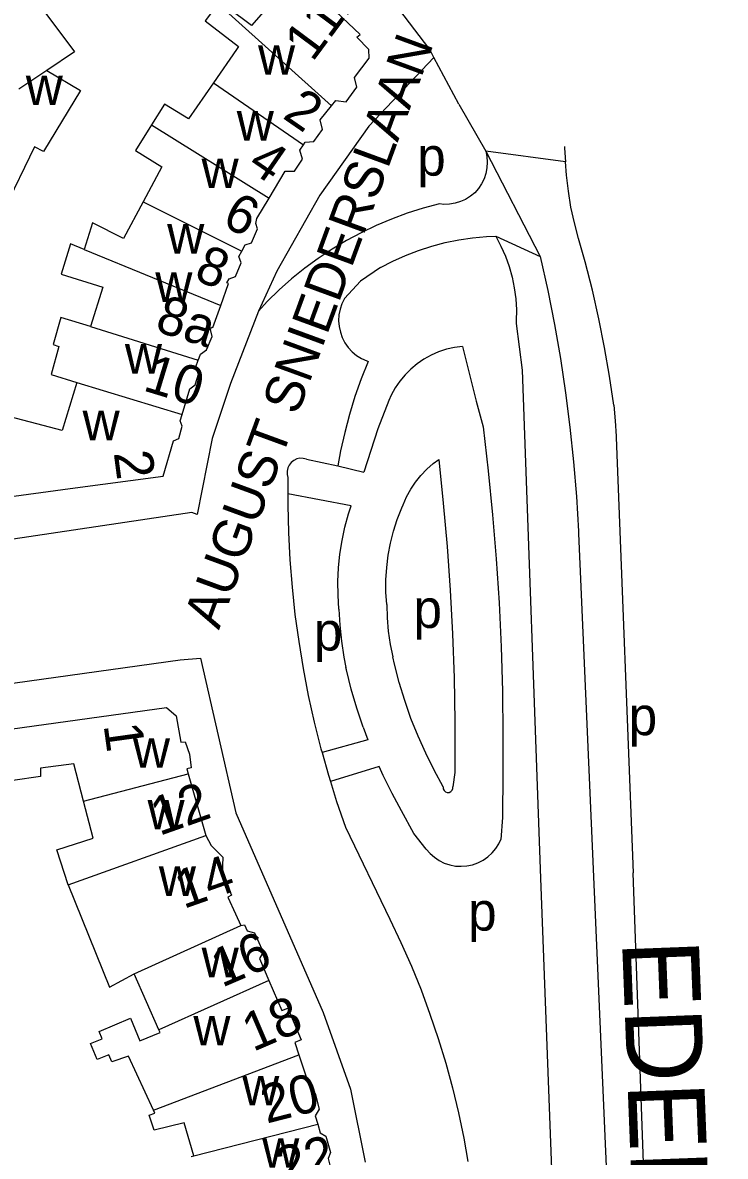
# Model space of a CAD drawing. Extents: x 159700 to 161346, y 381730 to 382922.
# Drawn here: x 161264 to 161337.2, y 382318 to 382436.1 of the extents above; entities that cross this region are included whole.
import ezdxf

# ---------------------------------------------------------------- set-up
doc = ezdxf.new("R2010")
doc.units = 0
for name, color, linetype in [('BLT_Basislijn', 7, 'Continuous'), ('BLT_Bebouwing', 7, 'Continuous'), ('BLT_Centroide', 7, 'Continuous'), ('BLT_Huisnummer', 7, 'Continuous'), ('BLT_Huisnummer_ tussenligend', 7, 'Continuous'), ('BLT_Onderverdeling_panden', 7, 'Continuous'), ('BLT_Straatnaam_hoofdweg', 7, 'Continuous'), ('BLT_Straatnaam_verkleind', 7, 'Continuous'), ('BLT_Vlakafsluiter', 7, 'Continuous')]:
    doc.layers.add(name, color=color, linetype=linetype)

msp = doc.modelspace()

# ---------------------------------------------------------------- linework, layer by layer
at = {"layer": 'BLT_Basislijn'}
for p, q in [((161309.44, 382427.62), (161306.85, 382432.5)), ((161309.44, 382427.62), (161312.27, 382422.74)), ((161320.47, 382423.04), (161320.57, 382421.62)), ((161313.31, 382413.87), (161317.94, 382411.77)), ((161325.84, 382392.91), (161327.63, 382347.58)), ((161293.56, 382390.65), (161296.84, 382389.97)), ((161296.84, 382389.97), (161299.55, 382389.29)), ((161291.64, 382388.73), (161291.63, 382387.04)), ((161298.23, 382385.79), (161291.63, 382387.04)), ((161321.94, 382382.91), (161325.37, 382303.72)), ((161299.47, 382362.75), (161299.97, 382361.41)), ((161299.97, 382361.41), (161295.19, 382360.1)), ((161301.13, 382358.63), (161296.06, 382357.09)), ((161309.03, 382358.01), (161308.82, 382356.51)), ((161297.63, 382352.33), (161302.26, 382342.72)), ((161329.21, 382303.27), (161327.63, 382347.58))]:
    msp.add_line(p, q, dxfattribs=at)
for points in [[(161306.85, 382432.5), (161306.41, 382433.33), (161294.05, 382449.57), (161283.85, 382462.6), (161280.6, 382467.16), (161276.6, 382472.06), (161251.36, 382504.93), (161241.73, 382517.53)], [(161306.85, 382432.5), (161300.07, 382425.33), (161294.97, 382418.16), (161290.47, 382410.23), (161288.56, 382406.07)], [(161320.47, 382423.21), (161320.47, 382423.17), (161320.47, 382423.04)], [(161312.27, 382422.74), (161312.36, 382422.16), (161312.41, 382421.57), (161312.38, 382420.99), (161312.27, 382420.41), (161312.09, 382419.85), (161311.82, 382419.33), (161311.49, 382418.84), (161311.1, 382418.4), (161310.65, 382418.03), (161310.16, 382417.71), (161309.62, 382417.47), (161309.06, 382417.3), (161308.48, 382417.21), (161307.89, 382417.19), (161307.42, 382417.24)], [(161321.93, 382413.63), (161321.5, 382415.26), (161321.14, 382416.91), (161320.87, 382418.57), (161320.67, 382420.24), (161320.57, 382421.62)], [(161307.42, 382417.24), (161305.74, 382416.79), (161304.08, 382416.26), (161302.44, 382415.66), (161300.84, 382414.98), (161299.27, 382414.23), (161297.73, 382413.41), (161296.24, 382412.52), (161294.79, 382411.55), (161293.38, 382410.53), (161292.02, 382409.44), (161290.71, 382408.29), (161289.46, 382407.08), (161288.56, 382406.07)], [(161301.27, 382410.61), (161302.56, 382411.28), (161303.89, 382411.87), (161305.24, 382412.39), (161306.62, 382412.83), (161308.03, 382413.2), (161309.45, 382413.49), (161310.89, 382413.7), (161312.33, 382413.83), (161313.31, 382413.87)], [(161313.31, 382413.87), (161313.84, 382412.85), (161314.3, 382411.8), (161314.69, 382410.72), (161315, 382409.61), (161315.23, 382408.49), (161315.38, 382407.35), (161315.45, 382406.21), (161315.44, 382405.06), (161315.43, 382404.79)], [(161325.6, 382396.27), (161325.16, 382399.28), (161324.64, 382402.28), (161324.04, 382405.27), (161323.37, 382408.24), (161322.62, 382411.19), (161321.93, 382413.63)], [(161317.94, 382411.77), (161318.72, 382408.23), (161319.42, 382404.69), (161320.03, 382401.12), (161320.57, 382397.55), (161321.03, 382393.97), (161321.41, 382390.37), (161321.71, 382386.77), (161321.93, 382383.16), (161321.94, 382382.91)], [(161301.27, 382410.61), (161299.21, 382409.18), (161297.52, 382407.38)], [(161297.52, 382407.38), (161297.26, 382406.84), (161297.07, 382406.26), (161296.95, 382405.67), (161296.92, 382405.07), (161296.97, 382404.47), (161297.1, 382403.88), (161297.3, 382403.31), (161297.58, 382402.78), (161297.92, 382402.28), (161298.33, 382401.84), (161298.79, 382401.45), (161299.3, 382401.13), (161299.85, 382400.88), (161300, 382400.82)], [(161288.56, 382406.07), (161285.65, 382398.52), (161283.75, 382392.81), (161282.18, 382384.9)], [(161315.43, 382404.79), (161316.05, 382399.92), (161317.97, 382347.01)], [(161309.83, 382402.4), (161308.99, 382402.29), (161308.15, 382402.1), (161307.34, 382401.83), (161306.56, 382401.49), (161305.81, 382401.07), (161305.1, 382400.59), (161304.45, 382400.04), (161303.84, 382399.43), (161303.3, 382398.77), (161302.82, 382398.07), (161302.4, 382397.32), (161302.15, 382396.75)], [(161309.83, 382402.4), (161311.27, 382396.7), (161311.97, 382394.01)], [(161300, 382400.82), (161299.27, 382399.01), (161298.62, 382397.17), (161298.05, 382395.3), (161297.55, 382393.41), (161297.12, 382391.51), (161296.84, 382389.97)], [(161302.15, 382396.75), (161301.02, 382393.81), (161299.55, 382389.29)], [(161325.6, 382396.27), (161325.76, 382394.65), (161325.84, 382393.03), (161325.84, 382392.91)], [(161311.97, 382394.01), (161312.51, 382389.44), (161312.96, 382384.86), (161313.34, 382380.28), (161313.64, 382375.68), (161313.85, 382371.09), (161313.99, 382366.49), (161314.04, 382361.89), (161314.03, 382357.95)], [(161293.56, 382390.65), (161293.23, 382390.73), (161292.89, 382390.74), (161292.55, 382390.67), (161292.24, 382390.52), (161291.97, 382390.31), (161291.76, 382390.04), (161291.61, 382389.73), (161291.55, 382389.39), (161291.56, 382389.05), (161291.64, 382388.73)], [(161303.64, 382385.9), (161304, 382386.72), (161304.43, 382387.51), (161304.93, 382388.26), (161305.49, 382388.96), (161306.12, 382389.61), (161306.79, 382390.2), (161307.35, 382390.61)], [(161307.35, 382390.61), (161307.83, 382386.08), (161308.23, 382381.54), (161308.55, 382376.99), (161308.79, 382372.44), (161308.95, 382367.88), (161309.03, 382363.33), (161309.04, 382358.77), (161309.03, 382358.01)], [(161291.63, 382387.04), (161291.63, 382385.87), (161291.69, 382383.02), (161291.84, 382380.16), (161292.07, 382377.32), (161292.37, 382374.48), (161292.76, 382371.65), (161293.22, 382368.83), (161293.76, 382366.03), (161294.38, 382363.24), (161295.08, 382360.47), (161295.19, 382360.1)], [(161296.95, 382375.04), (161296.86, 382376.47), (161296.84, 382377.9), (161296.91, 382379.34), (161297.05, 382380.76), (161297.28, 382382.18), (161297.58, 382383.58), (161297.96, 382384.96), (161298.23, 382385.79)], [(161301.93, 382375.51), (161301.85, 382376.79), (161301.85, 382378.08), (161301.93, 382379.36), (161302.08, 382380.64), (161302.32, 382381.9), (161302.64, 382383.15), (161303.03, 382384.37), (161303.5, 382385.57), (161303.64, 382385.9)], [(161282.18, 382384.9), (161281.6, 382385.08), (161262.29, 382382.22)], [(161296.95, 382375.04), (161297.04, 382373.36), (161297.22, 382371.7), (161297.47, 382370.04), (161297.68, 382368.96)], [(161301.93, 382375.51), (161301.97, 382374.11), (161302.09, 382372.72), (161302.29, 382371.34), (161302.56, 382370.06)], [(161307.82, 382356.51), (161306.87, 382358.24), (161306, 382360.01), (161305.2, 382361.81), (161304.46, 382363.65), (161303.81, 382365.51), (161303.23, 382367.4), (161302.73, 382369.31), (161302.56, 382370.06)], [(161190.08, 382304.47), (161159.12, 382319.84), (161158.29, 382320.67), (161158.58, 382321.85), (161163.75, 382332.35), (161166.55, 382338.5), (161180.17, 382344.28), (161205.14, 382353.65), (161229.47, 382361.14), (161247.23, 382365.12), (161280.4, 382369.76), (161282.53, 382369.91), (161286.2, 382353.82), (161295.32, 382333.01), (161298.14, 382325.04), (161299.69, 382317.42)], [(161299.47, 382362.75), (161298.82, 382364.71), (161298.24, 382366.7), (161297.73, 382368.71), (161297.68, 382368.96)], [(161295.19, 382360.1), (161295.86, 382357.73), (161296.06, 382357.09)], [(161303.48, 382354.02), (161302.49, 382355.84), (161301.56, 382357.7), (161301.13, 382358.63)], [(161296.06, 382357.09), (161296.71, 382355), (161297.63, 382352.33)], [(161314.03, 382357.95), (161314.01, 382353.34), (161313.81, 382351.03)], [(161307.82, 382356.51), (161307.83, 382356.31), (161307.91, 382356.13), (161308.06, 382355.99), (161308.24, 382355.92), (161308.45, 382355.93), (161308.62, 382356.02), (161308.76, 382356.17), (161308.82, 382356.36), (161308.82, 382356.51)], [(161306.05, 382350.03), (161304.75, 382351.65), (161303.48, 382354.02)], [(161306.05, 382350.03), (161306.45, 382349.57), (161306.9, 382349.18), (161307.39, 382348.84), (161307.93, 382348.58), (161308.5, 382348.39), (161309.09, 382348.27), (161309.69, 382348.24), (161310.29, 382348.28), (161310.87, 382348.41), (161311.44, 382348.61), (161311.97, 382348.89), (161312.46, 382349.23), (161312.91, 382349.64), (161313.29, 382350.1), (161313.61, 382350.6), (161313.81, 382351.03)], [(161317.97, 382347.01), (161319.58, 382303.86), (161319.86, 382296.47)], [(161302.26, 382342.72), (161303.42, 382340.3), (161304.5, 382337.85), (161305.51, 382335.36), (161306.44, 382332.85), (161307.3, 382330.31), (161308.08, 382327.74), (161308.79, 382325.16), (161309.41, 382322.55), (161309.96, 382319.93), (161310.4, 382317.51)]]:
    msp.add_lwpolyline(points, dxfattribs=at)
at = {"layer": 'BLT_Bebouwing'}
for p, q in [((161266.49, 382431.13), (161270, 382429.05)), ((161269.64, 382398.64), (161268.11, 382393.63)), ((161268.11, 382393.63), (161260.14, 382395.71)), ((161261.49, 382386.6), (161268.92, 382387.6)), ((161281.56, 382318), (161281.83, 382318.07))]:
    msp.add_line(p, q, dxfattribs=at)
for points in [[(161248.92, 382460.37), (161269.38, 382433.09), (161266.49, 382431.13)], [(161296.19, 382427.46), (161296.62, 382427.99), (161297.69, 382427.88), (161298.81, 382429.4), (161298.59, 382430.41), (161300.09, 382432.43), (161300.06, 382433.33), (161298.81, 382434.62), (161299.15, 382434.89), (161295.38, 382438.48)], [(161285.13, 382437.39), (161284.29, 382438), (161283, 382436.32), (161286.48, 382433.62), (161286.28, 382433.33), (161283.88, 382429.86)], [(161287.82, 382435.81), (161285.36, 382437.66), (161285.13, 382437.39)], [(161289.86, 382438.11), (161287.82, 382435.81)], [(161270, 382429.05), (161266.17, 382422.71), (161265.22, 382423.19)], [(161283.88, 382429.86), (161281.28, 382426.1), (161278.78, 382427.64), (161277.42, 382425.46)], [(161293.24, 382423.4), (161293.42, 382423.66), (161294.34, 382423.74), (161295.23, 382425), (161295, 382425.99), (161296.19, 382427.46)], [(161277.42, 382425.46), (161275.76, 382422.8), (161278.49, 382421.11), (161276.53, 382417.46)], [(161265.22, 382423.19), (161262.06, 382416.66), (161256.63, 382419.28)], [(161289.67, 382417.82), (161291.36, 382420.66), (161292.31, 382420.64), (161293.14, 382421.88), (161292.87, 382422.85), (161293.24, 382423.4)], [(161276.53, 382417.46), (161274.49, 382413.63), (161271.27, 382415.25), (161270.4, 382412.47)], [(161286.83, 382412.32), (161287.17, 382412.96), (161287.82, 382413.17), (161288.46, 382414.63), (161288.28, 382415.2), (161288.41, 382415.71), (161289.67, 382417.82)], [(161270.4, 382412.47), (161268.98, 382413.08), (161267.99, 382409.92), (161272.34, 382408.57), (161271.06, 382404.46)], [(161284.63, 382406.66), (161285.44, 382408.95), (161285.28, 382409.02), (161285.51, 382409.44), (161286.16, 382409.68), (161286.77, 382411.11), (161286.52, 382411.75), (161286.83, 382412.32)], [(161282.38, 382401.2), (161282.52, 382401.58), (161283.14, 382402.04), (161283.73, 382403.41), (161283.58, 382404.15), (161283.67, 382404.4), (161283.82, 382404.38), (161284.63, 382406.66)], [(161271.06, 382404.46), (161267.95, 382405.41), (161267.15, 382402.58), (161267.77, 382402.39), (161266.94, 382399.46), (161269.64, 382398.64)], [(161280.61, 382395.3), (161281.42, 382397.96), (161281.95, 382398.39), (161282.33, 382399.61), (161282.03, 382400.27), (161282.29, 382400.96)], [(161282.29, 382400.96), (161282.38, 382401.2)], [(161268.92, 382387.6), (161278.62, 382388.89), (161279.7, 382392.55), (161280.27, 382392.79), (161280.62, 382394.08), (161280.41, 382394.64), (161280.61, 382395.3)], [(161261.67, 382362.39), (161278.99, 382364.79), (161279.97, 382363.92), (161280.48, 382361.17), (161280.91, 382361.21), (161281.39, 382359.93), (161281.56, 382358.49), (161281.1, 382358.39), (161281.24, 382357.87)], [(161270.32, 382355.03), (161269.3, 382358.92), (161265.83, 382358.48), (161265.83, 382357.59), (161262.97, 382357.19)], [(161281.24, 382357.87), (161283.08, 382351.45)], [(161268.71, 382346.31), (161267.56, 382349.97), (161271.34, 382351.16), (161270.32, 382355.03)], [(161283.08, 382351.45), (161283.64, 382350.42), (161284.84, 382349.2), (161284.77, 382347.48), (161285.76, 382345.22), (161285.37, 382345.04), (161286.18, 382343.28)], [(161268.71, 382346.31), (161273.04, 382335.64), (161275.6, 382337.03)], [(161286.18, 382343.28), (161286.74, 382342.07)], [(161286.74, 382342.07), (161287.09, 382342.13), (161287.4, 382341.52), (161288.14, 382341.3), (161289.07, 382339.29), (161288.67, 382338.64), (161289.65, 382336.36)], [(161278.18, 382331.22), (161275.6, 382337.03)], [(161289.65, 382336.36), (161290.99, 382333.24), (161291.63, 382333.47), (161293, 382330.17), (161292.35, 382329.89), (161292.77, 382328.6)], [(161277.61, 382322.83), (161275, 382328.46), (161273.28, 382327.88), (161272.98, 382328.61), (161271.75, 382328.12), (161271.04, 382329.77), (161272.28, 382330.29), (161271.97, 382331.03), (161275.21, 382332.41), (161276.19, 382330.08), (161278.31, 382330.93), (161278.18, 382331.22)], [(161292.77, 382328.6), (161293.99, 382324.96), (161294.48, 382324.59), (161294.9, 382322.93), (161294.49, 382322.25), (161294.75, 382321.38)], [(161281.83, 382318.07), (161280.83, 382321.54), (161277.7, 382320.76), (161277.18, 382322.32), (161277.75, 382322.54), (161277.61, 382322.83)], [(161294.75, 382321.38), (161295.01, 382320.48), (161295.58, 382320.12), (161296.06, 382318.45), (161295.82, 382317.8), (161296.66, 382314.48)]]:
    msp.add_lwpolyline(points, dxfattribs=at)
at = {"layer": 'BLT_Onderverdeling_panden'}
for p, q in [((161285.13, 382437.39), (161296.19, 382427.46)), ((161266.49, 382431.13), (161263.6, 382429.17)), ((161283.88, 382429.86), (161293.24, 382423.4)), ((161277.42, 382425.46), (161289.67, 382417.82)), ((161276.53, 382417.46), (161286.83, 382412.32)), ((161270.4, 382412.47), (161284.63, 382406.66)), ((161271.06, 382404.46), (161282.29, 382400.96)), ((161269.64, 382398.64), (161280.61, 382395.3)), ((161270.32, 382355.03), (161281.24, 382357.87)), ((161268.71, 382346.31), (161283.08, 382351.45)), ((161275.6, 382337.03), (161286.74, 382342.07)), ((161289.65, 382336.36), (161278.18, 382331.22)), ((161277.61, 382322.83), (161292.77, 382328.6)), ((161281.83, 382318.07), (161294.75, 382321.38))]:
    msp.add_line(p, q, dxfattribs=at)
at = {"layer": 'BLT_Vlakafsluiter'}
for p, q in [((161312.27, 382422.74), (161317.94, 382411.77)), ((161320.57, 382421.62), (161312.27, 382422.74))]:
    msp.add_line(p, q, dxfattribs=at)

# ---------------------------------------------------------------- texts
at = {"layer": 'BLT_Centroide'}
for s, p in [('w', (161288.52, 382430.69)), ('w', (161264.31, 382427.53)), ('w', (161286.3, 382423.84)), ('p', (161305.11, 382420.18)), ('w', (161282.63, 382418.88)), ('w', (161279.05, 382412.06)), ('w', (161277.81, 382407.03)), ('w', (161274.64, 382399.56)), ('w', (161270.23, 382392.62)), ('p', (161304.72, 382373.07)), ('p', (161294.34, 382370.72)), ('p', (161327.15, 382361.9)), ('w', (161275.48, 382358.5)), ('w', (161277, 382352.09)), ('w', (161278.18, 382345.16)), ('p', (161310.42, 382341.55)), ('w', (161282.64, 382336.69)), ('w', (161281.78, 382329.59)), ('w', (161286.87, 382323.34)), ('w', (161288.95, 382316.84))]:
    msp.add_text(s, height=4, dxfattribs=at).set_placement(p)
at = {"layer": 'BLT_Huisnummer'}
for s, rotation, p in [('112', 53.4317, (161294.19, 382431.93)), ('2', 325.3771, (161290.96, 382426.25)), ('6', 333.4618, (161284.62, 382415.04)), ('8a', 342.5501, (161277.64, 382404.03)), ('2', 277.6083, (161273.47, 382391.32)), ('1', 277.8621, (161272.41, 382362.95)), ('12', 19.4439, (161278.23, 382351.39)), ('16', 23.21, (161284.75, 382335.58)), ('20', 14.3559, (161289.4, 382321.43))]:
    msp.add_text(s, height=4, rotation=rotation, dxfattribs=at).set_placement(p)
at = {"layer": 'BLT_Huisnummer_ tussenligend'}
for s, rotation, p in [('4', 325.3771, (161287.26, 382420.95)), ('8', 338.3799, (161281.71, 382409.39)), ('10', 343.0813, (161276.41, 382397.84)), ('14', 19.4439, (161280.75, 382343.78)), ('18', 23.21, (161287.99, 382328.89)), ('22', 14.3559, (161291.03, 382314.98))]:
    msp.add_text(s, height=4, rotation=rotation, dxfattribs=at).set_placement(p)
at = {"layer": 'BLT_Straatnaam_hoofdweg'}
msp.add_text('EDENSTRAAT', height=8, rotation=272.217, dxfattribs=at).set_placement((161326.46, 382340.47))
at = {"layer": 'BLT_Straatnaam_verkleind'}
msp.add_text('AUGUST SNIEDERSLAAN', height=4, rotation=69.8605, dxfattribs=at).set_placement((161284.44, 382372.8))

doc.saveas('drawing.dxf')
